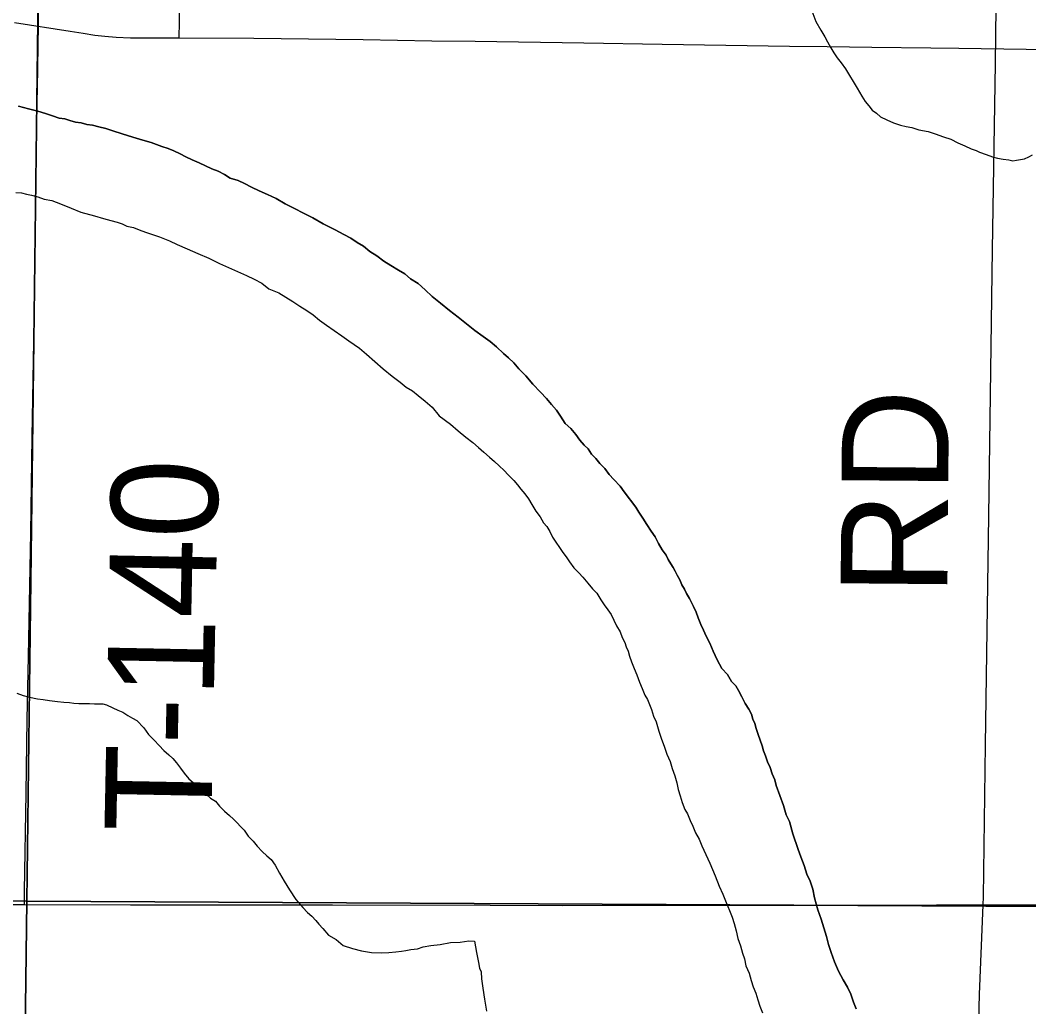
# Model space of a CAD drawing. Extents: x 2.4 to 73.1, y 4.5 to 25.6.
# Drawn here: x 45.586 to 45.8544, y 23.0867 to 23.3493 of the extents above; entities that cross this region are included whole.
import ezdxf

# ---------------------------------------------------------------- set-up
doc = ezdxf.new("R2010")
doc.units = 0
for name, color, linetype in [('GM_X_Major_River', 7, 'Continuous'), ('GM_X_Minor_River', 7, 'Continuous'), ('GM_X_Section', 7, 'Continuous'), ('GM_X_State_Route', 7, 'Continuous'), ('GM_X_Township_Road', 7, 'Continuous'), ('GM_X_Township_Road_Text', 7, 'Continuous')]:
    doc.layers.add(name, color=color, linetype=linetype)

msp = doc.modelspace()

# ---------------------------------------------------------------- linework, layer by layer
at = {"layer": 'GM_X_Major_River'}
for points in [[(45.73711, 23.23522), (45.73599, 23.2362), (45.73489, 23.23755), (45.73379, 23.2391), (45.73249, 23.24065), (45.73101, 23.24202), (45.72973, 23.24395), (45.72863, 23.2455), (45.72734, 23.24705), (45.72605, 23.2486), (45.72438, 23.25035), (45.72235, 23.25249), (45.7205, 23.25463), (45.71865, 23.25657), (45.71736, 23.25812), (45.71587, 23.25949), (45.71457, 23.26066), (45.71272, 23.26242), (45.71104, 23.26379), (45.70918, 23.26517), (45.70694, 23.26674), (45.7047, 23.26851), (45.70247, 23.27027), (45.70023, 23.27204), (45.69781, 23.274), (45.69558, 23.27577), (45.69372, 23.27752), (45.69187, 23.27928), (45.68981, 23.28047), (45.68832, 23.28184), (45.68664, 23.28283), (45.68458, 23.28402), (45.68271, 23.2852), (45.68084, 23.28658), (45.67898, 23.28777), (45.6773, 23.28914), (45.67562, 23.29013), (45.67394, 23.29131), (45.67206, 23.29231), (45.66981, 23.29351), (45.66662, 23.29511), (45.66382, 23.2967), (45.6565, 23.30049), (45.65407, 23.30188), (45.65181, 23.30289), (45.64956, 23.30389), (45.6475, 23.30489), (45.64562, 23.30589), (45.64393, 23.30669), (45.64186, 23.30732), (45.64036, 23.3083), (45.63867, 23.30911), (45.63698, 23.30972), (45.63529, 23.31052), (45.6336, 23.31132), (45.63172, 23.31213), (45.63003, 23.31293), (45.62853, 23.31373), (45.62685, 23.31453), (45.62534, 23.31514), (45.62365, 23.31575), (45.62082, 23.31677), (45.61856, 23.3174), (45.61592, 23.31823), (45.61309, 23.31906), (45.61064, 23.31988), (45.60876, 23.3205), (45.60687, 23.32092), (45.60517, 23.32135), (45.60366, 23.32157), (45.60215, 23.32199), (45.60064, 23.32222), (45.59913, 23.32264), (45.59781, 23.32305), (45.5963, 23.32328), (45.5946, 23.32389), (45.59272, 23.32451), (45.59064, 23.32513), (45.58819, 23.32576), (45.58555, 23.3264)], [(45.58555, 23.3264), (45.58819, 23.32576), (45.59064, 23.32513), (45.59272, 23.32451), (45.5946, 23.32389), (45.5963, 23.32328), (45.59781, 23.32305), (45.59913, 23.32264), (45.60064, 23.32222), (45.60215, 23.32199), (45.60366, 23.32157), (45.60517, 23.32135), (45.60687, 23.32092), (45.60876, 23.3205), (45.61064, 23.31988), (45.61309, 23.31906), (45.61592, 23.31823), (45.61856, 23.3174), (45.62082, 23.31677), (45.62365, 23.31575), (45.62534, 23.31514), (45.62685, 23.31453), (45.62853, 23.31373), (45.63003, 23.31293), (45.63172, 23.31213), (45.6336, 23.31132), (45.63529, 23.31052), (45.63698, 23.30972), (45.63867, 23.30911), (45.64036, 23.3083), (45.64186, 23.30732), (45.64393, 23.30669), (45.64562, 23.30589), (45.6475, 23.30489), (45.64956, 23.30389), (45.65181, 23.30289), (45.65407, 23.30188), (45.6565, 23.30049), (45.66382, 23.2967), (45.66662, 23.29511), (45.66981, 23.29351), (45.67206, 23.29231), (45.67394, 23.29131), (45.67562, 23.29013), (45.6773, 23.28914), (45.67898, 23.28777), (45.68084, 23.28658), (45.68271, 23.2852), (45.68458, 23.28402), (45.68664, 23.28283), (45.68832, 23.28184), (45.68981, 23.28047), (45.69187, 23.27928), (45.69372, 23.27752), (45.69558, 23.27577), (45.69781, 23.274), (45.70023, 23.27204), (45.70247, 23.27027), (45.7047, 23.26851), (45.70694, 23.26674), (45.70918, 23.26517), (45.71104, 23.26379), (45.71272, 23.26242), (45.71457, 23.26066), (45.71587, 23.25949), (45.71736, 23.25812), (45.71865, 23.25657), (45.7205, 23.25463), (45.72235, 23.25249), (45.72438, 23.25035), (45.72605, 23.2486), (45.72734, 23.24705), (45.72863, 23.2455), (45.72973, 23.24395), (45.73101, 23.24202), (45.73249, 23.24065), (45.73379, 23.2391), (45.73489, 23.23755), (45.73599, 23.2362), (45.73711, 23.23522)], [(45.58478, 23.30344), (45.5863, 23.3034), (45.58762, 23.30299), (45.58894, 23.30277), (45.59064, 23.30235), (45.59233, 23.30173), (45.59441, 23.3013), (45.59667, 23.30048), (45.59949, 23.29927), (45.60213, 23.29826), (45.60571, 23.29722), (45.60816, 23.29659), (45.61005, 23.29597), (45.61174, 23.29555), (45.61306, 23.29513), (45.61438, 23.29453), (45.61608, 23.29411), (45.61758, 23.2935), (45.61927, 23.29289), (45.62116, 23.29227), (45.62304, 23.29165), (45.62568, 23.29064), (45.62774, 23.28963), (45.63037, 23.28843), (45.63319, 23.28722), (45.6362, 23.286), (45.63901, 23.2846), (45.64615, 23.28138), (45.64821, 23.28038), (45.65027, 23.27938), (45.65213, 23.27781), (45.65477, 23.2768), (45.65664, 23.27561), (45.65851, 23.27443), (45.66038, 23.27324), (45.66225, 23.27205), (45.66393, 23.27087), (45.6656, 23.2695), (45.66747, 23.26812), (45.66952, 23.26674), (45.67158, 23.26536), (45.67344, 23.26398), (45.67624, 23.26201), (45.6781, 23.26045), (45.68033, 23.25849), (45.68256, 23.25654), (45.68498, 23.25458), (45.68703, 23.25301), (45.68871, 23.25163), (45.69039, 23.25064), (45.69188, 23.24946), (45.69374, 23.2479), (45.6956, 23.24633), (45.69744, 23.24401), (45.70043, 23.24184), (45.70247, 23.24008), (45.70452, 23.23832), (45.70638, 23.23694), (45.70787, 23.23558), (45.70936, 23.2344), (45.71084, 23.23303), (45.71214, 23.23186), (45.71344, 23.23069), (45.71474, 23.22952), (45.71585, 23.22835), (45.71733, 23.22679), (45.71825, 23.22563), (45.71917, 23.22447), (45.72028, 23.2233), (45.7212, 23.22195), (45.72211, 23.22041), (45.72321, 23.21867), (45.72431, 23.21712), (45.72522, 23.21558), (45.72614, 23.21461)], [(45.58478, 23.30344), (45.5863, 23.3034), (45.58762, 23.30299), (45.58894, 23.30277), (45.59064, 23.30235), (45.59233, 23.30173), (45.59441, 23.3013), (45.59667, 23.30048), (45.59949, 23.29927), (45.60213, 23.29826), (45.60571, 23.29722), (45.60816, 23.29659), (45.61005, 23.29597), (45.61174, 23.29555), (45.61306, 23.29513), (45.61438, 23.29453), (45.61608, 23.29411), (45.61758, 23.2935), (45.61927, 23.29289), (45.62116, 23.29227), (45.62304, 23.29165), (45.62568, 23.29064), (45.62774, 23.28963), (45.63037, 23.28843), (45.63319, 23.28722), (45.6362, 23.286), (45.63901, 23.2846), (45.64615, 23.28138), (45.64821, 23.28038), (45.65027, 23.27938), (45.65213, 23.27781), (45.65477, 23.2768), (45.65664, 23.27561), (45.65851, 23.27443), (45.66038, 23.27324), (45.66225, 23.27205), (45.66393, 23.27087), (45.6656, 23.2695), (45.66747, 23.26812), (45.66952, 23.26674), (45.67158, 23.26536), (45.67344, 23.26398), (45.67624, 23.26201), (45.6781, 23.26045), (45.68033, 23.25849), (45.68256, 23.25654), (45.68498, 23.25458), (45.68703, 23.25301), (45.68871, 23.25163), (45.69039, 23.25064), (45.69188, 23.24946), (45.69374, 23.2479), (45.6956, 23.24633), (45.69744, 23.24401), (45.70043, 23.24184), (45.70247, 23.24008), (45.70452, 23.23832), (45.70638, 23.23694), (45.70787, 23.23558), (45.70936, 23.2344), (45.71084, 23.23303), (45.71214, 23.23186), (45.71344, 23.23069), (45.71474, 23.22952), (45.71585, 23.22835), (45.71733, 23.22679), (45.71825, 23.22563), (45.71917, 23.22447), (45.72028, 23.2233), (45.7212, 23.22195), (45.72211, 23.22041), (45.72321, 23.21867), (45.72431, 23.21712), (45.72522, 23.21558), (45.72614, 23.21461)], [(45.8084, 23.08625), (45.80768, 23.08797), (45.80698, 23.09008), (45.80608, 23.092), (45.80498, 23.09393), (45.80371, 23.09624), (45.80264, 23.09873), (45.80175, 23.10123), (45.80104, 23.10333), (45.80052, 23.10543), (45.79982, 23.10773), (45.79912, 23.11003), (45.79823, 23.11252), (45.79736, 23.11577), (45.79685, 23.11806), (45.79614, 23.12017), (45.79524, 23.12209), (45.79454, 23.12439), (45.79365, 23.12669), (45.79294, 23.1286), (45.79152, 23.13282), (45.79065, 23.13607), (45.78975, 23.1378), (45.78905, 23.14029), (45.7871, 23.14565), (45.78675, 23.14718), (45.78603, 23.14872), (45.78551, 23.15044), (45.78478, 23.15198), (45.78425, 23.15351), (45.78372, 23.15485), (45.78337, 23.15619), (45.78284, 23.15772), (45.78231, 23.15926), (45.78178, 23.16079), (45.78143, 23.16213), (45.78089, 23.16328), (45.78054, 23.16462), (45.77982, 23.16597), (45.77891, 23.16751), (45.778, 23.16924), (45.77709, 23.17097), (45.77636, 23.17213), (45.77525, 23.1733), (45.77416, 23.17522), (45.77268, 23.17678), (45.77141, 23.17909), (45.77033, 23.1814), (45.76943, 23.18351), (45.76853, 23.18543), (45.76781, 23.18697), (45.76709, 23.18851), (45.76637, 23.19023), (45.76584, 23.19177), (45.76512, 23.1933), (45.76403, 23.19542), (45.7633, 23.19677), (45.76276, 23.19792), (45.76203, 23.19908), (45.7615, 23.20042), (45.76077, 23.20158), (45.76023, 23.20273), (45.75968, 23.2037), (45.75913, 23.20466), (45.7584, 23.20582), (45.75786, 23.20697), (45.75676, 23.20833), (45.75585, 23.21006), (45.75494, 23.21179), (45.75384, 23.21334), (45.75275, 23.21507), (45.75165, 23.21681), (45.75055, 23.21836), (45.74982, 23.2197), (45.7467, 23.22377), (45.7456, 23.22532), (45.74393, 23.22707), (45.74264, 23.22843), (45.74153, 23.22998), (45.74024, 23.23134), (45.73913, 23.2327), (45.73802, 23.23386), (45.73711, 23.23522)], [(45.73711, 23.23522), (45.73802, 23.23386), (45.73913, 23.2327), (45.74024, 23.23134), (45.74153, 23.22998), (45.74264, 23.22843), (45.74393, 23.22707), (45.7456, 23.22532), (45.7467, 23.22377), (45.74982, 23.2197), (45.75055, 23.21836), (45.75165, 23.21681), (45.75275, 23.21507), (45.75384, 23.21334), (45.75494, 23.21179), (45.75585, 23.21006), (45.75676, 23.20833), (45.75786, 23.20697), (45.7584, 23.20582), (45.75913, 23.20466), (45.75968, 23.2037), (45.76023, 23.20273), (45.76077, 23.20158), (45.7615, 23.20042), (45.76203, 23.19908), (45.76276, 23.19792), (45.7633, 23.19677), (45.76403, 23.19542), (45.76512, 23.1933), (45.76584, 23.19177), (45.76637, 23.19023), (45.76709, 23.18851), (45.76781, 23.18697), (45.76853, 23.18543), (45.76943, 23.18351), (45.77033, 23.1814), (45.77141, 23.17909), (45.77268, 23.17678), (45.77416, 23.17522), (45.77525, 23.1733), (45.77636, 23.17213), (45.77709, 23.17097), (45.778, 23.16924), (45.77891, 23.16751), (45.77982, 23.16597), (45.78054, 23.16462), (45.78089, 23.16328), (45.78143, 23.16213), (45.78178, 23.16079), (45.78231, 23.15926), (45.78284, 23.15772), (45.78337, 23.15619), (45.78372, 23.15485), (45.78425, 23.15351), (45.78478, 23.15198), (45.78551, 23.15044), (45.78603, 23.14872), (45.78675, 23.14718), (45.7871, 23.14565), (45.78905, 23.14029), (45.78975, 23.1378), (45.79065, 23.13607), (45.79152, 23.13282), (45.79294, 23.1286), (45.79365, 23.12669), (45.79454, 23.12439), (45.79524, 23.12209), (45.79614, 23.12017), (45.79685, 23.11806), (45.79736, 23.11577), (45.79823, 23.11252), (45.79912, 23.11003), (45.79982, 23.10773), (45.80052, 23.10543), (45.80104, 23.10333), (45.80175, 23.10123), (45.80264, 23.09873), (45.80371, 23.09624), (45.80498, 23.09393), (45.80608, 23.092), (45.80698, 23.09008), (45.80768, 23.08797), (45.8084, 23.08625)], [(45.72614, 23.21461), (45.72687, 23.21326), (45.72759, 23.21172), (45.73034, 23.20766), (45.73126, 23.2065), (45.73217, 23.20515), (45.73328, 23.2036), (45.73457, 23.20224), (45.73568, 23.20107), (45.73697, 23.19952), (45.73826, 23.19797), (45.73937, 23.1968), (45.74047, 23.19507), (45.74139, 23.19371), (45.7423, 23.19236), (45.74322, 23.1912), (45.74394, 23.18966), (45.74466, 23.18812), (45.74557, 23.18658), (45.74611, 23.18505), (45.74683, 23.1837), (45.74718, 23.18255), (45.74772, 23.1814), (45.74807, 23.18006), (45.7486, 23.17853), (45.74932, 23.1768), (45.75003, 23.17507), (45.75075, 23.17316), (45.75146, 23.17143), (45.75218, 23.1697), (45.75291, 23.16855), (45.75345, 23.1672), (45.75398, 23.16586), (45.75451, 23.16414), (45.75523, 23.1626), (45.75593, 23.16011), (45.75664, 23.15801), (45.75735, 23.15609), (45.75805, 23.15398), (45.75896, 23.15206), (45.75948, 23.15015), (45.76019, 23.14823), (45.76071, 23.14632), (45.76105, 23.1446), (45.76157, 23.14288), (45.7621, 23.14116), (45.76281, 23.13924), (45.76354, 23.13808), (45.76426, 23.13636), (45.76498, 23.13482), (45.7657, 23.13309), (45.7666, 23.13136), (45.76732, 23.12963), (45.76948, 23.12502), (45.7702, 23.12329), (45.77092, 23.12157), (45.77199, 23.11888), (45.77289, 23.11677), (45.77378, 23.11447), (45.77468, 23.11236), (45.77539, 23.11063), (45.77592, 23.10891), (45.77644, 23.10699), (45.77696, 23.10489), (45.77767, 23.10297), (45.77819, 23.10106), (45.77872, 23.09953), (45.77906, 23.09762), (45.77996, 23.0957), (45.78048, 23.09379), (45.78101, 23.09207), (45.78172, 23.09034), (45.78225, 23.08862), (45.78278, 23.08689), (45.78349, 23.08517)], [(45.72614, 23.21461), (45.72687, 23.21326), (45.72759, 23.21172), (45.73034, 23.20766), (45.73126, 23.2065), (45.73217, 23.20515), (45.73328, 23.2036), (45.73457, 23.20224), (45.73568, 23.20107), (45.73697, 23.19952), (45.73826, 23.19797), (45.73937, 23.1968), (45.74047, 23.19507), (45.74139, 23.19371), (45.7423, 23.19236), (45.74322, 23.1912), (45.74394, 23.18966), (45.74466, 23.18812), (45.74557, 23.18658), (45.74611, 23.18505), (45.74683, 23.1837), (45.74718, 23.18255), (45.74772, 23.1814), (45.74807, 23.18006), (45.7486, 23.17853), (45.74932, 23.1768), (45.75003, 23.17507), (45.75075, 23.17316), (45.75146, 23.17143), (45.75218, 23.1697), (45.75291, 23.16855), (45.75345, 23.1672), (45.75398, 23.16586), (45.75451, 23.16414), (45.75523, 23.1626), (45.75593, 23.16011), (45.75664, 23.15801), (45.75735, 23.15609), (45.75805, 23.15398), (45.75896, 23.15206), (45.75948, 23.15015), (45.76019, 23.14823), (45.76071, 23.14632), (45.76105, 23.1446), (45.76157, 23.14288), (45.7621, 23.14116), (45.76281, 23.13924), (45.76354, 23.13808), (45.76426, 23.13636), (45.76498, 23.13482), (45.7657, 23.13309), (45.7666, 23.13136), (45.76732, 23.12963), (45.76948, 23.12502), (45.7702, 23.12329), (45.77092, 23.12157), (45.77199, 23.11888), (45.77289, 23.11677), (45.77378, 23.11447), (45.77468, 23.11236), (45.77539, 23.11063), (45.77592, 23.10891), (45.77644, 23.10699), (45.77696, 23.10489), (45.77767, 23.10297), (45.77819, 23.10106), (45.77872, 23.09953), (45.77906, 23.09762), (45.77996, 23.0957), (45.78048, 23.09379), (45.78101, 23.09207), (45.78172, 23.09034), (45.78225, 23.08862), (45.78278, 23.08689), (45.78349, 23.08517)]]:
    msp.add_lwpolyline(points, dxfattribs=at)
at = {"layer": 'GM_X_Minor_River'}
for points in [[(45.79663, 23.35182), (45.7977, 23.34894), (45.79897, 23.34663), (45.80007, 23.34489), (45.80079, 23.34355), (45.8017, 23.342), (45.80243, 23.34066), (45.80335, 23.3393)], [(45.80335, 23.3393), (45.80445, 23.33795), (45.80555, 23.3364), (45.80865, 23.3312), (45.80993, 23.32907), (45.81084, 23.32772), (45.81176, 23.32656), (45.81268, 23.3254), (45.8138, 23.32461), (45.81492, 23.32363), (45.81661, 23.32283), (45.8183, 23.32203), (45.82018, 23.32141), (45.82169, 23.32099), (45.8232, 23.32076), (45.82509, 23.32015), (45.82755, 23.3197), (45.82943, 23.31909), (45.83169, 23.31827), (45.83357, 23.31765), (45.83545, 23.31666), (45.83733, 23.31585), (45.83901, 23.31505), (45.84033, 23.31463), (45.84127, 23.31423), (45.84297, 23.31362), (45.84466, 23.313), (45.84598, 23.31259), (45.84749, 23.31236), (45.84901, 23.31213), (45.85014, 23.31192), (45.8511, 23.31208), (45.85319, 23.31241), (45.85435, 23.31295), (45.85531, 23.3135)], [(45.58508, 23.1702), (45.58678, 23.16958), (45.58848, 23.16916), (45.59055, 23.16873)], [(45.59055, 23.16873), (45.59207, 23.1685), (45.59377, 23.16827), (45.59585, 23.16803), (45.59756, 23.16779), (45.59908, 23.16775), (45.60021, 23.16754), (45.60154, 23.1675), (45.60287, 23.16747), (45.60439, 23.16743), (45.60572, 23.1674), (45.60704, 23.16736), (45.60799, 23.16734), (45.60894, 23.16712), (45.61063, 23.16632), (45.61194, 23.16572), (45.61326, 23.16512), (45.61457, 23.16432), (45.61588, 23.16353), (45.617, 23.16293), (45.61885, 23.16099), (45.62014, 23.15925), (45.62162, 23.15769), (45.62291, 23.15633), (45.62421, 23.15496), (45.62551, 23.15379), (45.62662, 23.15281), (45.62754, 23.15165), (45.62865, 23.1503), (45.62956, 23.14894), (45.63085, 23.14739), (45.63197, 23.14641), (45.63309, 23.14544), (45.6342, 23.14446), (45.6355, 23.14329), (45.63662, 23.14231), (45.63792, 23.14152), (45.63903, 23.14016), (45.64033, 23.1388), (45.64162, 23.13762), (45.64274, 23.13665), (45.64552, 23.13373), (45.64662, 23.13218), (45.64791, 23.13082), (45.64902, 23.12946), (45.65031, 23.1281), (45.65161, 23.12693), (45.65273, 23.12595), (45.65383, 23.1244), (45.65492, 23.12229), (45.65619, 23.12017), (45.65765, 23.11785), (45.6593, 23.11534), (45.66114, 23.11321), (45.66244, 23.11184), (45.66356, 23.11087), (45.66467, 23.1097), (45.6654, 23.10873), (45.66651, 23.10756), (45.66799, 23.10582), (45.67005, 23.10463), (45.67191, 23.10306), (45.67435, 23.10224), (45.67681, 23.10161), (45.67946, 23.10116), (45.68211, 23.10109), (45.68402, 23.10123), (45.68592, 23.10137), (45.68744, 23.10153), (45.68859, 23.10169), (45.68992, 23.10203), (45.69164, 23.10218), (45.69317, 23.10271), (45.69527, 23.10304), (45.69775, 23.10335), (45.70042, 23.10385), (45.70308, 23.10398), (45.70537, 23.1043), (45.70689, 23.10426), (45.70738, 23.10121), (45.70788, 23.09854), (45.70822, 23.09701), (45.70858, 23.09605), (45.70872, 23.09415), (45.70904, 23.09167), (45.70954, 23.08881), (45.71003, 23.08557)]]:
    msp.add_lwpolyline(points, dxfattribs=at)
at = {"layer": 'GM_X_Section'}
for points in [[(45.59404, 23.61882), (45.58777, 23.11486), (45.07948, 23.12142), (45.09066, 23.62471)], [(46.10453, 23.61732), (46.10444, 23.61316), (46.09804, 23.11224), (45.58777, 23.11486), (45.59404, 23.61882)], [(45.58777, 23.11486), (45.58146, 22.61754), (45.07479, 22.6197), (45.07948, 23.12142)], [(46.09804, 23.11224), (46.09131, 22.6138), (45.58146, 22.61754), (45.58777, 23.11486)]]:
    msp.add_lwpolyline(points, close=True, dxfattribs=at)
at = {"layer": 'GM_X_State_Route'}
for points in [[(45.58447, 23.34875), (45.59924, 23.34638), (45.6027, 23.34583), (45.60584, 23.34534), (45.60849, 23.34503), (45.61152, 23.34479), (45.61528, 23.34467), (45.6191, 23.34467), (45.62828, 23.34462), (45.64816, 23.34452), (45.67721, 23.34422), (45.69554, 23.34384), (45.70704, 23.34371), (45.73595, 23.34326), (45.75677, 23.34292), (45.79065, 23.34237), (45.80071, 23.34228), (45.81255, 23.34217), (45.82825, 23.34194), (45.83572, 23.34185), (45.88358, 23.34117)], [(45.56215, 23.11398), (45.5871, 23.11394), (45.61531, 23.1139), (45.66909, 23.11385), (45.71105, 23.11381), (45.73033, 23.11373), (45.79219, 23.11384), (45.8298, 23.11386), (45.84219, 23.11387), (45.88016, 23.1139), (45.90409, 23.11381), (45.93207, 23.11369), (45.95476, 23.11382), (45.98522, 23.11374), (45.9989, 23.11374), (46.01538, 23.11373), (46.0303, 23.11374), (46.04397, 23.11366), (46.06169, 23.11362), (46.09158, 23.11354), (46.09713, 23.11357)]]:
    msp.add_lwpolyline(points, dxfattribs=at)
at = {"layer": 'GM_X_Township_Road'}
for points in [[(45.62828, 23.34462), (45.62833, 23.34891), (45.62842, 23.35607), (45.6291, 23.37782), (45.62962, 23.39553), (45.63053, 23.42286), (45.63093, 23.43747), (45.63207, 23.47288), (45.63302, 23.50551), (45.63372, 23.52663), (45.63433, 23.5434), (45.63492, 23.56267), (45.63589, 23.59435), (45.63621, 23.60803), (45.63677, 23.62915), (45.63712, 23.64438), (45.63757, 23.65711), (45.63806, 23.68134), (45.63819, 23.69751), (45.63888, 23.75687), (45.63994, 23.84664)], [(45.5871, 23.11394), (45.58715, 23.1175), (45.58751, 23.14361), (45.58778, 23.16319), (45.58821, 23.17997), (45.58877, 23.21292), (45.58918, 23.23841), (45.58967, 23.26888), (45.59008, 23.30246), (45.59034, 23.3211), (45.59056, 23.33105), (45.5908, 23.34815), (45.59102, 23.36555), (45.59166, 23.41032), (45.59227, 23.45819), (45.59265, 23.49518), (45.59324, 23.53186), (45.59362, 23.55672), (45.59394, 23.57692), (45.59408, 23.60086), (45.59431, 23.61715)], [(45.84219, 23.11387), (45.84227, 23.11606), (45.84284, 23.15648), (45.84374, 23.21741), (45.84465, 23.28828), (45.84547, 23.3377), (45.84622, 23.39831), (45.84685, 23.45364), (45.84724, 23.48379), (45.84796, 23.53881), (45.84906, 23.61746)], [(45.83172, 22.7699), (45.83211, 22.77523), (45.83267, 22.783), (45.83334, 22.79542), (45.83394, 22.80878), (45.83526, 22.8442), (45.83557, 22.85507), (45.83615, 22.87029), (45.83657, 22.88769), (45.83694, 22.90168), (45.8372, 22.91286), (45.83746, 22.92467), (45.83772, 22.9371), (45.83829, 22.9657), (45.83862, 22.98559), (45.83892, 22.99832), (45.83941, 23.02194), (45.8399, 23.04028), (45.84054, 23.06203), (45.84127, 23.08999), (45.84219, 23.11387)]]:
    msp.add_lwpolyline(points, dxfattribs=at)

# ---------------------------------------------------------------- texts
at = {"layer": 'GM_X_Township_Road_Text'}
for s, rotation, p in [('RD', 89.5063, (45.83266, 23.19611)), ('T-140', 88.8759, (45.63678, 23.13303))]:
    msp.add_text(s, height=0.028409, rotation=rotation, dxfattribs=at).set_placement(p)

doc.saveas('drawing.dxf')
